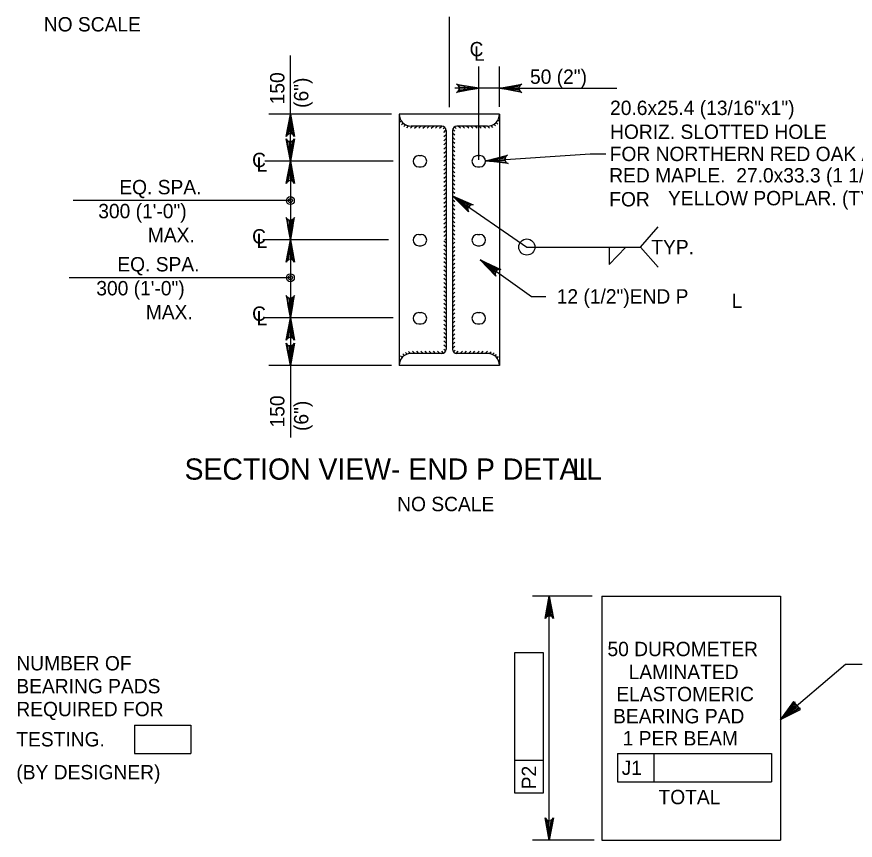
# Model space of a CAD drawing. Extents: x 638175 to 640495, y 294277 to 298435.
# Drawn here: x 639474 to 639649.2, y 297392.9 to 297564.9 of the extents above; entities that cross this region are included whole.
import ezdxf

# ---------------------------------------------------------------- set-up
doc = ezdxf.new("R2010")
doc.units = 0
for name, color, linetype in [('2', 7, 'Continuous'), ('3', 7, 'Continuous'), ('4', 7, 'Continuous'), ('7', 7, 'Continuous')]:
    doc.layers.add(name, color=color, linetype=linetype)

msp = doc.modelspace()

# ---------------------------------------------------------------- linework, layer by layer
at = {"layer": '2'}
for p, q in [((639594.19, 297443.9), (639581.72, 297443.9)), ((639647.13, 297429.69), (639650.63, 297429.69)), ((639594.66, 297392.94), (639581.72, 297392.94))]:
    msp.add_line(p, q, dxfattribs=at)
for points in [[(639585.26, 297443.9), (639586.14, 297439.24), (639585.89, 297439.6), (639585.58, 297439.78), (639585.26, 297439.84), (639584.95, 297439.78), (639584.64, 297439.6), (639584.39, 297439.24), (639585.26, 297443.9), (639584.64, 297439.6), (639584.95, 297439.78), (639585.26, 297443.9), (639585.26, 297439.84), (639585.58, 297439.78), (639585.26, 297443.9), (639585.89, 297439.6)], [(639633.57, 297418.18), (639647.13, 297429.69)], [(639633.57, 297418.18), (639636.56, 297421.87), (639636.44, 297421.44), (639636.51, 297421.09), (639636.67, 297420.81), (639636.91, 297420.61), (639637.25, 297420.49), (639637.69, 297420.53), (639633.57, 297418.18), (639637.25, 297420.49), (639636.91, 297420.61), (639633.57, 297418.18), (639636.67, 297420.81), (639636.51, 297421.09), (639633.57, 297418.18), (639636.44, 297421.44)], [(639585.26, 297392.94), (639584.39, 297397.61), (639584.64, 297397.25), (639584.95, 297397.06), (639585.26, 297397.01), (639585.58, 297397.06), (639585.89, 297397.25), (639586.14, 297397.61), (639585.26, 297392.94), (639585.89, 297397.25), (639585.58, 297397.06), (639585.26, 297392.94), (639585.26, 297397.01), (639584.95, 297397.06), (639585.26, 297392.94), (639584.64, 297397.25)]]:
    msp.add_lwpolyline(points, dxfattribs=at)
for points in [[(639584.87, 297441.54), (639585.66, 297441.54), (639585.26, 297443.9)], [(639633.57, 297418.18), (639637.73, 297420.24), (639636.27, 297421.95)], [(639584.87, 297395.31), (639585.66, 297395.31), (639585.26, 297392.94)]]:
    msp.add_lwpolyline(points, close=True, dxfattribs=at)
at = {"layer": '3'}
for p, q in [((639531.17, 297534.8), (639531.17, 297556.88)), ((639570.53, 297535.03), (639570.53, 297554.52)), ((639574.86, 297546.15), (639574.86, 297554.52)), ((639574.86, 297550.02), (639565.54, 297550.02)), ((639577.86, 297550.02), (639580.86, 297550.02)), ((639580.86, 297550.02), (639599.34, 297550.02)), ((639552.33, 297544.59), (639526.67, 297544.59)), ((639593.77, 297536.31), (639597.09, 297536.31)), ((639531.17, 297534.8), (639531.17, 297477.04)), ((639565.06, 297527.56), (639580.57, 297516.84)), ((639531.17, 297526.55), (639485.79, 297526.55)), ((639604.31, 297516.84), (639608.02, 297521.04)), ((639551.64, 297518.36), (639525.42, 297518.36)), ((639580.57, 297516.84), (639604.31, 297516.84)), ((639597.73, 297516.84), (639597.73, 297513.17)), ((639597.73, 297513.17), (639601.26, 297516.84)), ((639604.31, 297516.84), (639608.02, 297512.64)), ((639570.82, 297514.14), (639581.56, 297506.54)), ((639531.17, 297510.44), (639484.97, 297510.44)), ((639581.56, 297506.54), (639584.56, 297506.54)), ((639552.33, 297492.13), (639526.67, 297492.13)), ((639585.26, 297392.94), (639585.26, 297443.9)), ((639578.08, 297402.77), (639578.08, 297432.16)), ((639578.08, 297432.16), (639583.98, 297432.16)), ((639583.98, 297432.16), (639583.98, 297402.77)), ((639498.61, 297416.96), (639510.4, 297416.96)), ((639498.61, 297416.96), (639498.61, 297411.05)), ((639510.4, 297416.96), (639510.4, 297411.05)), ((639498.61, 297411.05), (639510.4, 297411.05)), ((639583.98, 297409.61), (639578.08, 297409.61)), ((639599.51, 297411.05), (639631.66, 297411.05)), ((639599.51, 297411.05), (639599.51, 297405.14)), ((639607.07, 297411.05), (639607.07, 297405.14)), ((639631.66, 297411.05), (639631.66, 297405.14)), ((639599.51, 297405.14), (639631.66, 297405.14)), ((639583.98, 297402.77), (639578.08, 297402.77))]:
    msp.add_line(p, q, dxfattribs=at)
for points in [[(639570.53, 297550.02), (639565.87, 297549.14), (639566.22, 297549.39), (639566.41, 297549.7), (639566.46, 297550.02), (639566.41, 297550.33), (639566.22, 297550.64), (639565.87, 297550.89), (639570.53, 297550.02), (639566.22, 297550.64), (639566.41, 297550.33), (639570.53, 297550.02), (639566.46, 297550.02), (639566.41, 297549.7), (639570.53, 297550.02), (639566.22, 297549.39)], [(639574.86, 297550.02), (639579.52, 297550.89), (639579.16, 297550.64), (639578.97, 297550.33), (639578.92, 297550.02), (639578.97, 297549.7), (639579.16, 297549.39), (639579.52, 297549.14), (639574.86, 297550.02), (639579.16, 297549.39), (639578.97, 297549.7), (639574.86, 297550.02), (639578.92, 297550.02), (639578.97, 297550.33), (639574.86, 297550.02), (639579.16, 297550.64)], [(639531.17, 297544.59), (639532.04, 297539.93), (639531.79, 297540.29), (639531.48, 297540.47), (639531.17, 297540.53), (639530.86, 297540.47), (639530.54, 297540.29), (639530.3, 297539.93), (639531.17, 297544.59), (639530.54, 297540.29), (639530.86, 297540.47), (639531.17, 297544.59), (639531.17, 297540.53), (639531.48, 297540.47), (639531.17, 297544.59), (639531.79, 297540.29)], [(639531.17, 297534.8), (639530.3, 297539.46), (639530.54, 297539.1), (639530.86, 297538.91), (639531.17, 297538.86), (639531.48, 297538.91), (639531.79, 297539.1), (639532.04, 297539.46), (639531.17, 297534.8), (639531.79, 297539.1), (639531.48, 297538.91), (639531.17, 297534.8), (639531.17, 297538.86), (639530.86, 297538.91), (639531.17, 297534.8), (639530.54, 297539.1)], [(639571.95, 297534.82), (639593.77, 297536.31)], [(639571.95, 297534.82), (639576.54, 297536.01), (639576.2, 297535.73), (639576.04, 297535.41), (639576, 297535.09), (639576.08, 297534.78), (639576.28, 297534.49), (639576.66, 297534.26), (639571.95, 297534.82), (639576.28, 297534.49), (639576.08, 297534.78), (639571.95, 297534.82), (639576, 297535.09), (639576.04, 297535.41), (639571.95, 297534.82), (639576.2, 297535.73)], [(639531.17, 297534.8), (639532.04, 297530.13), (639531.79, 297530.49), (639531.48, 297530.68), (639531.17, 297530.73), (639530.86, 297530.68), (639530.54, 297530.49), (639530.3, 297530.13), (639531.17, 297534.8), (639530.54, 297530.49), (639530.86, 297530.68), (639531.17, 297534.8), (639531.17, 297530.73), (639531.48, 297530.68), (639531.17, 297534.8), (639531.79, 297530.49)], [(639565.06, 297527.56), (639569.39, 297525.63), (639568.96, 297525.63), (639568.63, 297525.48), (639568.41, 297525.25), (639568.27, 297524.96), (639568.25, 297524.6), (639568.4, 297524.19), (639565.06, 297527.56), (639568.25, 297524.6), (639568.27, 297524.96), (639565.06, 297527.56), (639568.41, 297525.25), (639568.63, 297525.48), (639565.06, 297527.56), (639568.96, 297525.63)], [(639531.17, 297518.36), (639532.04, 297523.02), (639531.79, 297522.66), (639531.48, 297522.47), (639531.17, 297522.42), (639530.86, 297522.47), (639530.54, 297522.66), (639530.3, 297523.02), (639531.17, 297518.36), (639530.54, 297522.66), (639530.86, 297522.47), (639531.17, 297518.36), (639531.17, 297522.42), (639531.48, 297522.47), (639531.17, 297518.36), (639531.79, 297522.66)], [(639531.17, 297518.36), (639532.04, 297513.7), (639531.79, 297514.06), (639531.48, 297514.24), (639531.17, 297514.29), (639530.86, 297514.24), (639530.54, 297514.06), (639530.3, 297513.7), (639531.17, 297518.36), (639530.54, 297514.06), (639530.86, 297514.24), (639531.17, 297518.36), (639531.17, 297514.29), (639531.48, 297514.24), (639531.17, 297518.36), (639531.79, 297514.06)], [(639570.82, 297514.14), (639575.13, 297512.16), (639574.69, 297512.16), (639574.36, 297512.02), (639574.14, 297511.79), (639574, 297511.51), (639573.97, 297511.14), (639574.12, 297510.73), (639570.82, 297514.14), (639573.97, 297511.14), (639574, 297511.51), (639570.82, 297514.14), (639574.14, 297511.79), (639574.36, 297512.02), (639570.82, 297514.14), (639574.69, 297512.16)], [(639531.17, 297502.04), (639532.04, 297506.7), (639531.79, 297506.34), (639531.48, 297506.16), (639531.17, 297506.11), (639530.86, 297506.16), (639530.54, 297506.34), (639530.3, 297506.7), (639531.17, 297502.04), (639530.54, 297506.34), (639530.86, 297506.16), (639531.17, 297502.04), (639531.17, 297506.11), (639531.48, 297506.16), (639531.17, 297502.04), (639531.79, 297506.34)], [(639531.17, 297502.04), (639532.04, 297497.38), (639531.79, 297497.74), (639531.48, 297497.93), (639531.17, 297497.98), (639530.86, 297497.93), (639530.54, 297497.74), (639530.3, 297497.38), (639531.17, 297502.04), (639530.54, 297497.74), (639530.86, 297497.93), (639531.17, 297502.04), (639531.17, 297497.98), (639531.48, 297497.93), (639531.17, 297502.04), (639531.79, 297497.74)], [(639531.17, 297492.13), (639530.3, 297496.79), (639530.54, 297496.43), (639530.86, 297496.24), (639531.17, 297496.19), (639531.48, 297496.24), (639531.79, 297496.43), (639532.04, 297496.79), (639531.17, 297492.13), (639531.79, 297496.43), (639531.48, 297496.24), (639531.17, 297492.13), (639531.17, 297496.19), (639530.86, 297496.24), (639531.17, 297492.13), (639530.54, 297496.43)]]:
    msp.add_lwpolyline(points, dxfattribs=at)
for points in [[(639567.53, 297550.52), (639567.53, 297549.52), (639570.53, 297550.02)], [(639577.86, 297550.52), (639577.86, 297549.52), (639574.86, 297550.02)], [(639530.67, 297541.59), (639531.67, 297541.59), (639531.17, 297544.59)], [(639530.67, 297537.8), (639531.67, 297537.8), (639531.17, 297534.8)], [(639530.67, 297531.79), (639531.67, 297531.79), (639531.17, 297534.8)], [(639571.95, 297534.82), (639574.96, 297534.77), (639574.93, 297535.27)], [(639567.83, 297525.04), (639568.41, 297525.86), (639565.67, 297527.18)], [(639530.67, 297521.36), (639531.67, 297521.36), (639531.17, 297518.36)], [(639530.67, 297515.36), (639531.67, 297515.36), (639531.17, 297518.36)], [(639573.61, 297511.55), (639574.19, 297512.37), (639571.45, 297513.69)], [(639530.67, 297505.04), (639531.67, 297505.04), (639531.17, 297502.04)], [(639530.67, 297499.04), (639531.67, 297499.04), (639531.17, 297502.04)], [(639530.67, 297495.13), (639531.67, 297495.13), (639531.17, 297492.13)]]:
    msp.add_lwpolyline(points, close=True, dxfattribs=at)
for centre, radius in [((639531.17, 297526.55), 0.833), ((639531.17, 297526.55), 0.417), ((639580.57, 297516.84), 1.69), ((639531.17, 297510.44), 0.833), ((639531.17, 297510.44), 0.417)]:
    msp.add_circle(centre, radius, dxfattribs=at)
at = {"layer": '4'}
for p, q in [((639564.38, 297546.09), (639564.38, 297564.94)), ((639553.89, 297544.59), (639553.89, 297492.13)), ((639574.86, 297544.59), (639553.89, 297544.59)), ((639553.89, 297544.51), (639553.89, 297544.51)), ((639574.86, 297544.59), (639574.86, 297492.13)), ((639553.89, 297543.64), (639554.03, 297543.78)), ((639553.99, 297542.87), (639554.32, 297543.2)), ((639554.4, 297542.41), (639554.72, 297542.73)), ((639574.01, 297542.14), (639573.68, 297542.47)), ((639574.48, 297542.54), (639574.16, 297542.86)), ((639574.86, 297543.04), (639574.53, 297543.36)), ((639574.86, 297543.91), (639574.78, 297543.98)), ((639554.9, 297542.04), (639555.23, 297542.37)), ((639555.51, 297541.77), (639555.88, 297542.14)), ((639556.24, 297541.64), (639556.69, 297542.09)), ((639562.8, 297542.09), (639556.39, 297542.09)), ((639557.11, 297541.64), (639557.56, 297542.09)), ((639557.98, 297541.64), (639558.43, 297542.09)), ((639558.85, 297541.64), (639559.3, 297542.09)), ((639559.72, 297541.64), (639560.17, 297542.09)), ((639560.59, 297541.64), (639561.04, 297542.09)), ((639561.46, 297541.64), (639561.91, 297542.09)), ((639562.33, 297541.64), (639562.78, 297542.09)), ((639563.09, 297541.52), (639563.41, 297541.85)), ((639563.23, 297540.8), (639563.68, 297541.25)), ((639563.69, 297541.2), (639563.69, 297495.52)), ((639565.06, 297541.2), (639565.06, 297495.52)), ((639565.52, 297541.07), (639565.11, 297541.48)), ((639565.84, 297541.62), (639565.49, 297541.96)), ((639572.36, 297542.09), (639565.95, 297542.09)), ((639566.69, 297541.64), (639566.24, 297542.09)), ((639567.56, 297541.64), (639567.11, 297542.09)), ((639568.43, 297541.64), (639567.98, 297542.09)), ((639569.3, 297541.64), (639568.85, 297542.09)), ((639570.17, 297541.64), (639569.72, 297542.09)), ((639571.04, 297541.64), (639570.59, 297542.09)), ((639571.91, 297541.64), (639571.46, 297542.09)), ((639572.75, 297541.66), (639572.33, 297542.09)), ((639573.44, 297541.84), (639573.09, 297542.2)), ((639563.23, 297539.93), (639563.69, 297540.38)), ((639563.23, 297539.06), (639563.69, 297539.51)), ((639565.52, 297540.2), (639565.06, 297540.65)), ((639565.52, 297539.33), (639565.06, 297539.78)), ((639563.23, 297538.19), (639563.69, 297538.65)), ((639563.23, 297537.32), (639563.69, 297537.77)), ((639565.52, 297538.46), (639565.06, 297538.91)), ((639565.52, 297537.59), (639565.06, 297538.04)), ((639557.98, 297535.93), (639558.47, 297535.93)), ((639563.23, 297536.45), (639563.69, 297536.9)), ((639563.23, 297535.58), (639563.69, 297536.03)), ((639565.52, 297536.72), (639565.06, 297537.17)), ((639565.52, 297535.85), (639565.06, 297536.3)), ((639570.28, 297535.93), (639570.77, 297535.93)), ((639552.66, 297534.8), (639525.83, 297534.8)), ((639563.23, 297534.71), (639563.69, 297535.16)), ((639563.23, 297533.84), (639563.69, 297534.29)), ((639565.52, 297534.98), (639565.06, 297535.43)), ((639565.52, 297534.11), (639565.06, 297534.56)), ((639565.52, 297533.24), (639565.06, 297533.69)), ((639557.98, 297533.57), (639558.47, 297533.57)), ((639563.23, 297532.97), (639563.69, 297533.42)), ((639563.23, 297532.1), (639563.69, 297532.56)), ((639565.52, 297532.37), (639565.06, 297532.82)), ((639565.52, 297531.5), (639565.06, 297531.95)), ((639570.28, 297533.57), (639570.77, 297533.57)), ((639563.23, 297531.23), (639563.69, 297531.68)), ((639563.23, 297530.36), (639563.69, 297530.81)), ((639565.52, 297530.63), (639565.06, 297531.08)), ((639565.52, 297529.76), (639565.06, 297530.21)), ((639563.23, 297529.49), (639563.69, 297529.94)), ((639563.23, 297528.62), (639563.69, 297529.07)), ((639565.52, 297528.89), (639565.06, 297529.34)), ((639565.52, 297528.02), (639565.06, 297528.47)), ((639563.23, 297527.75), (639563.69, 297528.21)), ((639563.23, 297526.88), (639563.69, 297527.33)), ((639565.52, 297527.15), (639565.06, 297527.6)), ((639565.52, 297526.28), (639565.06, 297526.73)), ((639563.23, 297526.01), (639563.69, 297526.46)), ((639563.23, 297525.14), (639563.69, 297525.59)), ((639565.52, 297525.41), (639565.06, 297525.86)), ((639565.52, 297524.54), (639565.06, 297524.99)), ((639563.23, 297524.27), (639563.69, 297524.72)), ((639563.23, 297523.4), (639563.69, 297523.86)), ((639565.52, 297523.67), (639565.06, 297524.12)), ((639565.52, 297522.8), (639565.06, 297523.25)), ((639563.23, 297522.53), (639563.69, 297522.98)), ((639563.23, 297521.66), (639563.69, 297522.12)), ((639565.52, 297521.93), (639565.06, 297522.38)), ((639565.52, 297521.06), (639565.06, 297521.51)), ((639563.23, 297520.79), (639563.69, 297521.24)), ((639563.23, 297519.92), (639563.69, 297520.37)), ((639565.52, 297520.19), (639565.06, 297520.64)), ((639565.52, 297519.32), (639565.06, 297519.77)), ((639557.98, 297519.49), (639558.47, 297519.49)), ((639563.23, 297519.05), (639563.69, 297519.51)), ((639563.69, 297517.67), (639563.23, 297518.12)), ((639563.41, 297518.36), (639563.69, 297518.63)), ((639565.52, 297518.45), (639565.06, 297518.9)), ((639565.06, 297518.27), (639565.15, 297518.36)), ((639570.28, 297519.49), (639570.77, 297519.49)), ((639557.98, 297517.13), (639558.47, 297517.13)), ((639563.69, 297516.8), (639563.23, 297517.25)), ((639563.69, 297515.93), (639563.23, 297516.38)), ((639565.06, 297517.4), (639565.52, 297517.86)), ((639565.06, 297516.53), (639565.52, 297516.99)), ((639570.28, 297517.13), (639570.77, 297517.13)), ((639563.69, 297515.06), (639563.23, 297515.51)), ((639563.69, 297514.19), (639563.23, 297514.64)), ((639565.06, 297515.66), (639565.52, 297516.12)), ((639565.06, 297514.79), (639565.52, 297515.24)), ((639563.69, 297513.32), (639563.23, 297513.77)), ((639563.69, 297512.45), (639563.23, 297512.9)), ((639565.06, 297513.92), (639565.52, 297514.38)), ((639565.06, 297513.05), (639565.52, 297513.51)), ((639563.69, 297511.58), (639563.23, 297512.03)), ((639563.69, 297510.71), (639563.23, 297511.16)), ((639565.06, 297512.18), (639565.52, 297512.64)), ((639565.06, 297511.31), (639565.52, 297511.77)), ((639563.69, 297509.84), (639563.23, 297510.29)), ((639563.69, 297508.97), (639563.23, 297509.42)), ((639565.06, 297510.44), (639565.52, 297510.9)), ((639565.06, 297509.57), (639565.52, 297510.03)), ((639563.69, 297508.1), (639563.23, 297508.55)), ((639563.69, 297507.23), (639563.23, 297507.68)), ((639565.06, 297508.7), (639565.52, 297509.16)), ((639565.06, 297507.83), (639565.52, 297508.29)), ((639563.69, 297506.36), (639563.23, 297506.81)), ((639563.69, 297505.49), (639563.23, 297505.94)), ((639565.06, 297506.96), (639565.52, 297507.42)), ((639565.06, 297506.09), (639565.52, 297506.55)), ((639565.06, 297505.22), (639565.52, 297505.68)), ((639563.69, 297504.62), (639563.23, 297505.07)), ((639563.69, 297503.75), (639563.23, 297504.2)), ((639565.06, 297504.35), (639565.52, 297504.81)), ((639565.06, 297503.48), (639565.52, 297503.94)), ((639557.98, 297503.15), (639558.47, 297503.15)), ((639563.69, 297502.88), (639563.23, 297503.33)), ((639563.69, 297502.01), (639563.23, 297502.46)), ((639565.06, 297502.61), (639565.52, 297503.07)), ((639565.06, 297501.74), (639565.52, 297502.2)), ((639570.28, 297503.15), (639570.77, 297503.15)), ((639552.66, 297502.04), (639525.56, 297502.04)), ((639557.98, 297500.79), (639558.47, 297500.79)), ((639563.69, 297501.14), (639563.23, 297501.59)), ((639563.69, 297500.27), (639563.23, 297500.72)), ((639565.06, 297500.87), (639565.52, 297501.33)), ((639565.06, 297500), (639565.52, 297500.46)), ((639570.28, 297500.79), (639570.77, 297500.79)), ((639563.69, 297499.4), (639563.23, 297499.85)), ((639563.69, 297498.53), (639563.23, 297498.98)), ((639565.06, 297499.13), (639565.52, 297499.59)), ((639565.06, 297498.26), (639565.52, 297498.72)), ((639563.69, 297497.66), (639563.23, 297498.11)), ((639563.69, 297496.79), (639563.23, 297497.24)), ((639565.06, 297497.39), (639565.52, 297497.85)), ((639565.06, 297496.52), (639565.52, 297496.98)), ((639563.69, 297495.92), (639563.23, 297496.37)), ((639563.6, 297495.14), (639563.23, 297495.5)), ((639565.06, 297495.65), (639565.52, 297496.11)), ((639565.25, 297494.97), (639565.58, 297495.3)), ((639554.17, 297493.26), (639553.89, 297493.53)), ((639554.52, 297493.78), (639554.2, 297494.1)), ((639554.98, 297494.19), (639554.65, 297494.51)), ((639555.56, 297494.48), (639555.21, 297494.83)), ((639556.28, 297494.63), (639555.87, 297495.03)), ((639562.8, 297494.63), (639556.39, 297494.63)), ((639557.15, 297494.63), (639556.7, 297495.08)), ((639558.02, 297494.63), (639557.57, 297495.08)), ((639558.89, 297494.63), (639558.44, 297495.08)), ((639559.76, 297494.63), (639559.31, 297495.08)), ((639560.63, 297494.63), (639560.18, 297495.08)), ((639561.5, 297494.63), (639561.05, 297495.08)), ((639562.37, 297494.63), (639561.92, 297495.08)), ((639563.16, 297494.71), (639562.79, 297495.08)), ((639565.79, 297494.64), (639566.23, 297495.08)), ((639572.36, 297494.63), (639565.95, 297494.63)), ((639566.65, 297494.63), (639567.1, 297495.08)), ((639567.52, 297494.63), (639567.97, 297495.08)), ((639568.39, 297494.63), (639568.84, 297495.08)), ((639569.26, 297494.63), (639569.71, 297495.08)), ((639570.13, 297494.63), (639570.58, 297495.08)), ((639571, 297494.63), (639571.45, 297495.08)), ((639571.87, 297494.63), (639572.32, 297495.08)), ((639572.71, 297494.6), (639573.1, 297494.99)), ((639573.39, 297494.41), (639573.72, 297494.74)), ((639573.93, 297494.08), (639574.25, 297494.4)), ((639574.35, 297493.63), (639574.68, 297493.96)), ((639553.94, 297492.62), (639553.89, 297492.66)), ((639574.86, 297492.13), (639553.89, 297492.13)), ((639574.67, 297493.08), (639574.86, 297493.27)), ((639574.84, 297492.38), (639574.86, 297492.4)), ((639596.22, 297443.9), (639596.22, 297392.94)), ((639596.22, 297443.9), (639633.57, 297443.9)), ((639633.57, 297443.9), (639633.57, 297392.94)), ((639596.22, 297392.94), (639633.57, 297392.94))]:
    msp.add_line(p, q, dxfattribs=at)
for centre, radius, start, end in [((639556.39, 297544.59), 2.5, 180, 270), ((639572.36, 297544.59), 2.5, 270, 0), ((639562.8, 297541.2), 0.889, 0, 90), ((639565.95, 297541.2), 0.889, 90, 180), ((639557.98, 297534.75), 1.18, 90, 270), ((639558.47, 297534.75), 1.18, 270, 90), ((639570.28, 297534.75), 1.18, 90, 270), ((639570.77, 297534.75), 1.18, 270, 90), ((639557.98, 297518.31), 1.18, 90, 270), ((639558.47, 297518.31), 1.18, 270, 90), ((639570.28, 297518.31), 1.18, 90, 270), ((639570.77, 297518.31), 1.18, 270, 90), ((639557.98, 297501.97), 1.18, 90, 270), ((639558.47, 297501.97), 1.18, 270, 90), ((639570.28, 297501.97), 1.18, 90, 270), ((639570.77, 297501.97), 1.18, 270, 90), ((639562.8, 297495.52), 0.889, 270, 0), ((639565.95, 297495.52), 0.889, 180, 270), ((639556.39, 297492.13), 2.5, 90, 180), ((639572.36, 297492.13), 2.5, 0, 90)]:
    msp.add_arc(centre, radius, start, end, dxfattribs=at)
at = {"layer": '7'}
for p, q in [((639585.26, 297443.9), (639585.26, 297443.9)), ((639597.54, 297443.9), (639597.54, 297443.9)), ((639597.54, 297392.94), (639597.54, 297392.94))]:
    msp.add_line(p, q, dxfattribs=at)

# ---------------------------------------------------------------- texts
at = {"layer": '3'}
for s, height, p in [('NO SCALE', 3, (639479.67, 297561.87)), ('C', 3, (639568.6, 297556.68)), ('L', 3, (639569.54, 297555.74)), ('50 (2")', 3, (639581.23, 297550.93)), ('20.6x25.4 (13/16"x1")', 3, (639597.95, 297544.42)), ('HORIZ. SLOTTED HOLE', 3, (639597.95, 297539.42)), ('FOR NORTHERN RED OAK AND', 3, (639597.88, 297534.8)), ('C', 3, (639523.18, 297533.53)), ('L', 3, (639524.12, 297532.59)), ('RED MAPLE.  27.0x33.3 (1 1/16"x1 5/16")', 3, (639597.78, 297530.33)), ('EQ. SPA.', 3, (639495.44, 297527.86)), ('YELLOW POPLAR. (TYP.)', 3, (639610.05, 297525.56)), ('FOR ', 3, (639597.78, 297525.33)), ('300 (1\'-0")', 3, (639491.05, 297522.86)), ('MAX.', 3, (639501.4, 297517.86)), ('C', 3, (639523.18, 297517.58)), ('L', 3, (639524.12, 297516.64)), ('TYP.', 3, (639606.56, 297515.34)), ('EQ. SPA.', 3, (639495.03, 297511.75)), ('300 (1\'-0")', 3, (639490.64, 297506.75)), ('12 (1/2")END P', 3, (639586.81, 297505.04)), ('L', 3, (639623.36, 297504.13)), ('MAX.', 3, (639500.98, 297501.75)), ('C', 3, (639523.18, 297501.43)), ('L', 3, (639524.12, 297500.49)), ('SECTION VIEW- END P DETAIL', 4.4292, (639509.08, 297468.26)), ('NO SCALE', 3, (639553.48, 297461.67)), ('50 DUROMETER', 3, (639597.41, 297431.39)), ('NUMBER OF', 3, (639473.94, 297428.41)), ('LAMINATED', 3, (639601.83, 297426.59)), ('BEARING PADS', 3, (639473.94, 297423.63)), ('ELASTOMERIC', 3, (639599.25, 297421.98)), ('REQUIRED FOR', 3, (639473.94, 297418.85)), ('BEARING PAD', 3, (639598.58, 297417.36)), ('TESTING.', 3, (639473.94, 297412.53)), ('1 PER BEAM', 3, (639600.59, 297412.74)), ('(BY DESIGNER)', 3, (639473.94, 297405.66)), ('TOTAL', 3, (639608.07, 297400.47))]:
    msp.add_text(s, height=height, dxfattribs=at).set_placement(p)
for s, rotation, p in [('150', 90, (639529.93, 297546.65)), ('(6")', 90, (639534.93, 297545.91)), ('150', 90, (639529.93, 297479.16)), ('(6")', 90, (639534.93, 297478.42)), ('J1', 359.9382, (639600.37, 297406.59)), ('P2', 90, (639582.5, 297403.58))]:
    msp.add_text(s, height=3, rotation=rotation, dxfattribs=at).set_placement(p)
at = {"layer": '4'}
msp.add_text('L', height=4.43, dxfattribs=at).set_placement((639589.98, 297468.2))

doc.saveas('drawing.dxf')
